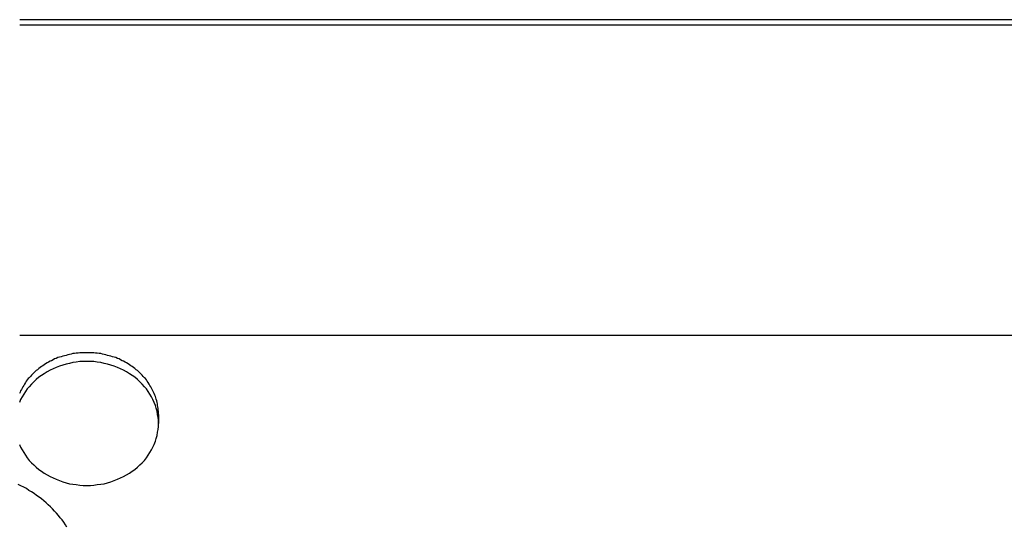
# Model space of a CAD drawing. Extents: x 1107 to 4046, y 937 to 3355.
# Tile 411 of 656: x 2138 to 2160, y 2704 to 2716. Entities that reach past the tile are written whole.
import ezdxf

# ---------------------------------------------------------------- set-up
doc = ezdxf.new("R2010")
doc.units = 0
doc.layers.add('KF_VIDA_L___C_REAR', color=7, linetype='CONTINUOUS')

# ---------------------------------------------------------------- blocks, each defined once
blk = doc.blocks.new('KF_VIDA_L___C_REAR')
at = {"layer": 'KF_VIDA_L___C_REAR'}
for p, q in [((49, 1026.556213), (-49, 1026.556213)), ((49, 1026.431213), (-49, 1026.431213)), ((-49, 1019.50301), (49, 1019.50301)), ((-45.9, 1017.72869), (-45.9, 1017.52869))]:
    blk.add_line(p, q, dxfattribs=at)
for points in [[(-45.9, 1017.73, 0), (-45.9005, 1017.76, 0), (-45.9019, 1017.8, 0), (-45.9043, 1017.83, 0), (-45.9077, 1017.86, 0), (-45.912, 1017.9, 0), (-45.9173, 1017.93, 0), (-45.9236, 1017.97, 0), (-45.9307, 1018, 0), (-45.9389, 1018.03, 0), (-45.9479, 1018.07, 0), (-45.958, 1018.1, 0), (-45.9689, 1018.13, 0), (-45.9808, 1018.16, 0), (-45.9935, 1018.2, 0), (-46.0072, 1018.23, 0), (-46.0218, 1018.26, 0), (-46.0373, 1018.29, 0), (-46.0536, 1018.32, 0), (-46.0708, 1018.35, 0), (-46.0889, 1018.38, 0), (-46.1079, 1018.41, 0), (-46.1276, 1018.44, 0), (-46.1482, 1018.47, 0), (-46.1696, 1018.5, 0), (-46.1919, 1018.53, 0), (-46.2149, 1018.55, 0), (-46.2386, 1018.58, 0), (-46.2632, 1018.61, 0), (-46.2885, 1018.63, 0), (-46.3145, 1018.66, 0), (-46.3412, 1018.68, 0), (-46.3686, 1018.71, 0), (-46.3967, 1018.73, 0), (-46.4255, 1018.76, 0), (-46.4549, 1018.78, 0), (-46.485, 1018.8, 0), (-46.5156, 1018.82, 0), (-46.5469, 1018.84, 0), (-46.5787, 1018.86, 0), (-46.6111, 1018.88, 0), (-46.644, 1018.9, 0), (-46.6774, 1018.92, 0), (-46.7114, 1018.93, 0), (-46.7458, 1018.95, 0), (-46.7806, 1018.97, 0), (-46.8159, 1018.98, 0), (-46.8516, 1019, 0), (-46.8877, 1019.01, 0), (-46.9242, 1019.02, 0), (-46.961, 1019.03, 0), (-46.9981, 1019.04, 0), (-47.0355, 1019.05, 0), (-47.0733, 1019.06, 0), (-47.1112, 1019.07, 0), (-47.1494, 1019.08, 0), (-47.1879, 1019.09, 0), (-47.2265, 1019.09, 0), (-47.2652, 1019.1, 0), (-47.3041, 1019.1, 0), (-47.3432, 1019.11, 0), (-47.3823, 1019.11, 0), (-47.4215, 1019.11, 0), (-47.4607, 1019.11, 0), (-47.5, 1019.11, 0), (-47.5393, 1019.11, 0), (-47.5785, 1019.11, 0), (-47.6177, 1019.11, 0), (-47.6568, 1019.11, 0), (-47.6959, 1019.1, 0), (-47.7348, 1019.1, 0), (-47.7735, 1019.09, 0), (-47.8121, 1019.09, 0), (-47.8506, 1019.08, 0), (-47.8888, 1019.07, 0), (-47.9267, 1019.06, 0), (-47.9645, 1019.05, 0), (-48.0019, 1019.04, 0), (-48.039, 1019.03, 0), (-48.0758, 1019.02, 0), (-48.1123, 1019.01, 0), (-48.1484, 1019, 0), (-48.1841, 1018.98, 0), (-48.2194, 1018.97, 0), (-48.2542, 1018.95, 0), (-48.2886, 1018.93, 0), (-48.3226, 1018.92, 0), (-48.356, 1018.9, 0), (-48.3889, 1018.88, 0), (-48.4213, 1018.86, 0), (-48.4531, 1018.84, 0), (-48.4844, 1018.82, 0), (-48.515, 1018.8, 0), (-48.5451, 1018.78, 0), (-48.5745, 1018.76, 0), (-48.6033, 1018.73, 0), (-48.6314, 1018.71, 0), (-48.6588, 1018.68, 0), (-48.6855, 1018.66, 0), (-48.7115, 1018.63, 0), (-48.7368, 1018.61, 0), (-48.7614, 1018.58, 0), (-48.7851, 1018.55, 0), (-48.8081, 1018.53, 0), (-48.8304, 1018.5, 0), (-48.8518, 1018.47, 0), (-48.8724, 1018.44, 0), (-48.8921, 1018.41, 0), (-48.9111, 1018.38, 0), (-48.9292, 1018.35, 0), (-48.9464, 1018.32, 0), (-48.9627, 1018.29, 0), (-48.9782, 1018.26, 0), (-48.9928, 1018.23, 0), (-49.0065, 1018.2, 0)], [(-49.0065, 1017.06, 0), (-48.9782, 1017, 0), (-48.9464, 1016.94, 0), (-48.9111, 1016.88, 0), (-48.8724, 1016.82, 0), (-48.8304, 1016.76, 0), (-48.7851, 1016.7, 0), (-48.7368, 1016.65, 0), (-48.6855, 1016.6, 0), (-48.6314, 1016.55, 0), (-48.5745, 1016.5, 0), (-48.515, 1016.46, 0), (-48.4531, 1016.42, 0), (-48.3889, 1016.38, 0), (-48.3226, 1016.34, 0), (-48.2542, 1016.31, 0), (-48.1841, 1016.28, 0), (-48.1123, 1016.25, 0), (-48.039, 1016.22, 0), (-47.9645, 1016.2, 0), (-47.8888, 1016.18, 0), (-47.8121, 1016.17, 0), (-47.7348, 1016.16, 0), (-47.6568, 1016.15, 0), (-47.5785, 1016.14, 0), (-47.5, 1016.14, 0), (-47.4215, 1016.14, 0), (-47.3432, 1016.15, 0), (-47.2652, 1016.16, 0), (-47.1879, 1016.17, 0), (-47.1112, 1016.18, 0), (-47.0355, 1016.2, 0), (-46.961, 1016.22, 0), (-46.8877, 1016.25, 0), (-46.8159, 1016.28, 0), (-46.7458, 1016.31, 0), (-46.6774, 1016.34, 0), (-46.6111, 1016.38, 0), (-46.5469, 1016.42, 0), (-46.485, 1016.46, 0), (-46.4255, 1016.5, 0), (-46.3686, 1016.55, 0), (-46.3145, 1016.6, 0), (-46.2632, 1016.65, 0), (-46.2149, 1016.7, 0), (-46.1696, 1016.76, 0), (-46.1276, 1016.82, 0), (-46.0889, 1016.88, 0), (-46.0536, 1016.94, 0), (-46.0218, 1017, 0), (-45.9935, 1017.06, 0), (-45.9689, 1017.13, 0), (-45.9479, 1017.19, 0), (-45.9307, 1017.26, 0), (-45.9173, 1017.33, 0), (-45.9077, 1017.39, 0), (-45.9019, 1017.46, 0), (-45.9, 1017.53, 0), (-45.9019, 1017.6, 0), (-45.9077, 1017.66, 0), (-45.9173, 1017.73, 0), (-45.9307, 1017.8, 0), (-45.9479, 1017.87, 0), (-45.9689, 1017.93, 0), (-45.9935, 1018, 0), (-46.0218, 1018.06, 0), (-46.0536, 1018.12, 0), (-46.0889, 1018.18, 0), (-46.1276, 1018.24, 0), (-46.1696, 1018.3, 0), (-46.2149, 1018.35, 0), (-46.2632, 1018.41, 0), (-46.3145, 1018.46, 0), (-46.3686, 1018.51, 0), (-46.4255, 1018.56, 0), (-46.485, 1018.6, 0), (-46.5469, 1018.64, 0), (-46.6111, 1018.68, 0), (-46.6774, 1018.72, 0), (-46.7458, 1018.75, 0), (-46.8159, 1018.78, 0), (-46.8877, 1018.81, 0), (-46.961, 1018.83, 0), (-47.0355, 1018.85, 0), (-47.1112, 1018.87, 0), (-47.1879, 1018.89, 0), (-47.2652, 1018.9, 0), (-47.3432, 1018.91, 0), (-47.4215, 1018.91, 0), (-47.5, 1018.91, 0), (-47.5785, 1018.91, 0), (-47.6568, 1018.91, 0), (-47.7348, 1018.9, 0), (-47.8121, 1018.89, 0), (-47.8888, 1018.87, 0), (-47.9645, 1018.85, 0), (-48.039, 1018.83, 0), (-48.1123, 1018.81, 0), (-48.1841, 1018.78, 0), (-48.2542, 1018.75, 0), (-48.3226, 1018.72, 0), (-48.3889, 1018.68, 0), (-48.4531, 1018.64, 0), (-48.515, 1018.6, 0), (-48.5745, 1018.56, 0), (-48.6314, 1018.51, 0), (-48.6855, 1018.46, 0), (-48.7368, 1018.41, 0), (-48.7851, 1018.35, 0), (-48.8304, 1018.3, 0), (-48.8724, 1018.24, 0), (-48.9111, 1018.18, 0), (-48.9464, 1018.12, 0), (-48.9782, 1018.06, 0), (-49.0065, 1018, 0)], [(-47.9431, 1015.21, 0), (-47.9781, 1015.26, 0), (-48.0147, 1015.32, 0), (-48.0529, 1015.37, 0), (-48.0925, 1015.42, 0), (-48.1337, 1015.47, 0), (-48.1764, 1015.52, 0), (-48.2205, 1015.57, 0), (-48.266, 1015.62, 0), (-48.3129, 1015.66, 0), (-48.3611, 1015.71, 0), (-48.4107, 1015.75, 0), (-48.4615, 1015.8, 0), (-48.5137, 1015.84, 0), (-48.567, 1015.88, 0), (-48.6216, 1015.92, 0), (-48.6773, 1015.96, 0), (-48.7341, 1016, 0), (-48.792, 1016.03, 0), (-48.8509, 1016.07, 0), (-48.9109, 1016.1, 0), (-48.9718, 1016.13, 0), (-49.0336, 1016.16, 0)]]:
    blk.add_polyline3d(points, dxfattribs=at)

msp = doc.modelspace()

# ---------------------------------------------------------------- block references
at = {"layer": 'KF_VIDA_L___C_REAR'}
msp.add_blockref('KF_VIDA_L___C_REAR', (2186.979, 1689.213), dxfattribs=at)

doc.saveas('drawing.dxf')
